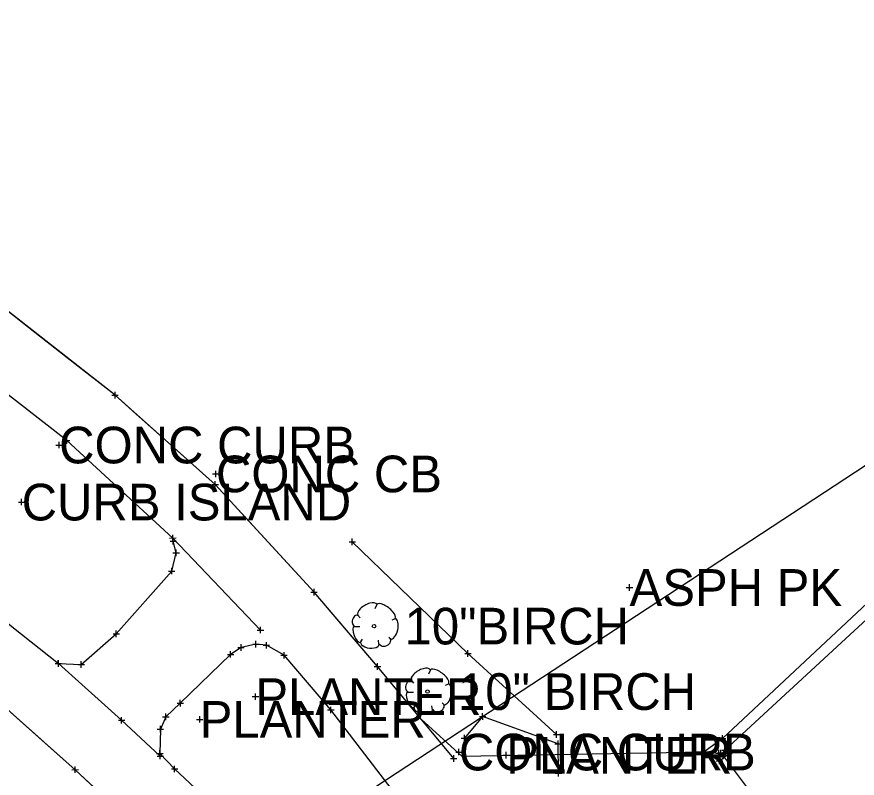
# Model space of a CAD drawing. Extents: x -1 to 1157254, y -1 to 2021979.
# Drawn here: x 1146776.4 to 1146941.5, y 2016960.1 to 2017109.5 of the extents above; entities that cross this region are included whole.
import ezdxf

# ---------------------------------------------------------------- set-up
doc = ezdxf.new("R2010")
doc.units = 0
for name, color, linetype in [('S_BUILDING_ANNOT', 7, 'Continuous'), ('S_CONTOUR_ANNOT', 7, 'Continuous'), ('S_CURB', 7, 'Continuous'), ('S_DITCHLINE', 7, 'Continuous'), ('S_DTM_PAVEMENT', 7, 'Continuous'), ('S_EDGE_CONCRETE', 7, 'Continuous'), ('S_ELECTRIC_UTILITIES', 7, 'Continuous'), ('S_GAS_PUMP_ISLAND_ANNOT', 7, 'Continuous'), ('S_GATE', 7, 'Continuous'), ('S_GATE_ANNOT', 7, 'Continuous')]:
    doc.layers.add(name, color=color, linetype=linetype)

msp = doc.modelspace()

# ---------------------------------------------------------------- linework, layer by layer
at = {"layer": 'S_BUILDING_ANNOT'}
for p, q in [((1146795.73, 2017034.62), (1146795.73, 2017035.9)), ((1146795.1, 2017035.26), (1146796.37, 2017035.26)), ((1146795.73, 2017035.26), (1146795.73, 2017035.26)), ((1146784.75, 2017024.85), (1146784.75, 2017026.12)), ((1146785.61, 2017026.37), (1146786.88, 2017026.37)), ((1146786.25, 2017025.73), (1146786.24, 2017027.01)), ((1146786.25, 2017026.37), (1146786.25, 2017026.37)), ((1146784.11, 2017025.48), (1146785.39, 2017025.49)), ((1146784.75, 2017025.49), (1146784.75, 2017025.49)), ((1146814.91, 2017019.81), (1146816.18, 2017019.82)), ((1146815.55, 2017019.18), (1146815.54, 2017020.45)), ((1146815.55, 2017019.81), (1146815.55, 2017019.81)), ((1146814.78, 2017017.77), (1146816.05, 2017017.77)), ((1146815.42, 2017017.13), (1146815.41, 2017018.41)), ((1146815.42, 2017017.77), (1146815.42, 2017017.77)), ((1146776.75, 2017014.29), (1146778.03, 2017014.3)), ((1146777.39, 2017013.66), (1146777.39, 2017014.93)), ((1146777.39, 2017014.29), (1146777.39, 2017014.29)), ((1146807.07, 2017006.61), (1146807.07, 2017007.88)), ((1146806.43, 2017007.24), (1146807.71, 2017007.25)), ((1146806.54, 2017006.59), (1146807.81, 2017006.59)), ((1146807.07, 2017007.24), (1146807.07, 2017007.24)), ((1146807.18, 2017005.96), (1146807.17, 2017007.23)), ((1146807.17, 2017006.59), (1146807.17, 2017006.59)), ((1146841.7, 2017006.49), (1146842.97, 2017006.49)), ((1146842.34, 2017005.85), (1146842.33, 2017007.12)), ((1146842.33, 2017006.49), (1146842.33, 2017006.49)), ((1146807.11, 2017004.32), (1146808.39, 2017004.32)), ((1146807.75, 2017003.69), (1146807.75, 2017004.96)), ((1146807.75, 2017004.32), (1146807.75, 2017004.32)), ((1146806.87, 2017000.13), (1146806.87, 2017001.4)), ((1146806.23, 2017000.76), (1146807.5, 2017000.76)), ((1146806.87, 2017000.76), (1146806.87, 2017000.76)), ((1146896.8, 2016996.89), (1146896.8, 2016998.16)), ((1146834.18, 2016996.61), (1146835.46, 2016996.61)), ((1146834.82, 2016995.97), (1146834.82, 2016997.25)), ((1146834.82, 2016996.61), (1146834.82, 2016996.61)), ((1146896.16, 2016997.53), (1146897.44, 2016997.53)), ((1146896.8, 2016997.53), (1146896.8, 2016997.53)), ((1146824.3, 2016988.54), (1146824.29, 2016989.82)), ((1146795.34, 2016988.43), (1146796.62, 2016988.43)), ((1146795.98, 2016987.79), (1146795.98, 2016989.07)), ((1146795.98, 2016988.43), (1146795.98, 2016988.43)), ((1146823.66, 2016989.18), (1146824.93, 2016989.18)), ((1146824.3, 2016989.18), (1146824.3, 2016989.18)), ((1146820.5, 2016985.11), (1146820.5, 2016986.39)), ((1146822.77, 2016986.4), (1146824.04, 2016986.4)), ((1146823.4, 2016985.77), (1146823.4, 2016987.04)), ((1146823.4, 2016986.4), (1146823.4, 2016986.4)), ((1146824.83, 2016986.18), (1146826.1, 2016986.18)), ((1146825.46, 2016985.55), (1146825.46, 2016986.82)), ((1146825.46, 2016986.18), (1146825.46, 2016986.18)), ((1146817.81, 2016984.39), (1146819.08, 2016984.4)), ((1146818.44, 2016983.76), (1146818.44, 2016985.03)), ((1146818.44, 2016984.39), (1146818.44, 2016984.39)), ((1146819.86, 2016985.75), (1146821.13, 2016985.75)), ((1146820.5, 2016985.75), (1146820.5, 2016985.75)), ((1146828.93, 2016983.6), (1146828.93, 2016984.87)), ((1146864.42, 2016984.56), (1146865.7, 2016984.56)), ((1146865.06, 2016983.93), (1146865.06, 2016985.2)), ((1146865.06, 2016984.56), (1146865.06, 2016984.56)), ((1146784.6, 2016981.99), (1146784.59, 2016983.27)), ((1146784.61, 2016981.99), (1146784.6, 2016983.26)), ((1146789.1, 2016981.79), (1146789.09, 2016983.06)), ((1146828.29, 2016984.23), (1146829.57, 2016984.23)), ((1146828.93, 2016984.23), (1146828.93, 2016984.23)), ((1146783.96, 2016982.63), (1146785.23, 2016982.63)), ((1146783.97, 2016982.63), (1146785.24, 2016982.63)), ((1146784.6, 2016982.63), (1146784.6, 2016982.63)), ((1146784.61, 2016982.63), (1146784.61, 2016982.63)), ((1146788.46, 2016982.43), (1146789.73, 2016982.43)), ((1146789.1, 2016982.43), (1146789.1, 2016982.43)), ((1146846.63, 2016982.02), (1146847.91, 2016982.02)), ((1146847.27, 2016981.38), (1146847.27, 2016982.65)), ((1146847.27, 2016982.02), (1146847.27, 2016982.02)), ((1146823.31, 2016975.47), (1146823.31, 2016976.74)), ((1146807.92, 2016974.84), (1146809.19, 2016974.84)), ((1146808.56, 2016974.2), (1146808.55, 2016975.47)), ((1146808.55, 2016974.84), (1146808.55, 2016974.84)), ((1146822.68, 2016976.11), (1146823.95, 2016976.11)), ((1146823.31, 2016976.11), (1146823.31, 2016976.11)), ((1146837.49, 2016973.5), (1146838.77, 2016973.5)), ((1146838.13, 2016972.87), (1146838.13, 2016974.14)), ((1146838.13, 2016973.5), (1146838.13, 2016973.5)), ((1146867.95, 2016971.58), (1146867.94, 2016972.85)), ((1146796.4, 2016971.48), (1146797.67, 2016971.48)), ((1146797.03, 2016970.84), (1146797.03, 2016972.11)), ((1146797.03, 2016971.48), (1146797.03, 2016971.48)), ((1146805.08, 2016972.15), (1146806.36, 2016972.15)), ((1146805.72, 2016971.51), (1146805.72, 2016972.78)), ((1146805.72, 2016972.15), (1146805.72, 2016972.15)), ((1146811.73, 2016971.64), (1146813, 2016971.64)), ((1146812.37, 2016971.01), (1146812.37, 2016972.28)), ((1146812.37, 2016971.64), (1146812.37, 2016971.64)), ((1146867.31, 2016972.21), (1146868.58, 2016972.21)), ((1146867.94, 2016972.21), (1146867.94, 2016972.21)), ((1146804.01, 2016969.74), (1146805.28, 2016969.74)), ((1146804.65, 2016969.1), (1146804.64, 2016970.37)), ((1146804.64, 2016969.74), (1146804.64, 2016969.74)), ((1146863.71, 2016967.96), (1146864.99, 2016967.96)), ((1146864.35, 2016967.32), (1146864.35, 2016968.59)), ((1146864.35, 2016967.96), (1146864.35, 2016967.96)), ((1146881.83, 2016968.68), (1146883.1, 2016968.69)), ((1146882.46, 2016968.05), (1146882.46, 2016969.32)), ((1146882.46, 2016968.68), (1146882.46, 2016968.68)), ((1146914.44, 2016967.91), (1146915.71, 2016967.91)), ((1146915.08, 2016967.27), (1146915.07, 2016968.54)), ((1146915.07, 2016967.91), (1146915.07, 2016967.91)), ((1146882.15, 2016966.87), (1146883.42, 2016966.87)), ((1146882.78, 2016966.23), (1146882.78, 2016967.5)), ((1146882.78, 2016966.87), (1146882.78, 2016966.87)), ((1146915.53, 2016964.97), (1146915.53, 2016966.25)), ((1146803.9, 2016964.97), (1146805.18, 2016964.97)), ((1146804.54, 2016964.34), (1146804.54, 2016965.61)), ((1146804.54, 2016964.97), (1146804.54, 2016964.97)), ((1146804.62, 2016963.82), (1146804.62, 2016965.09)), ((1146862.26, 2016963.34), (1146862.26, 2016964.61)), ((1146862.64, 2016965.23), (1146863.91, 2016965.23)), ((1146863.28, 2016964.6), (1146863.28, 2016965.87)), ((1146863.28, 2016965.23), (1146863.28, 2016965.23)), ((1146871.92, 2016964.62), (1146873.2, 2016964.62)), ((1146872.56, 2016963.98), (1146872.56, 2016965.26)), ((1146872.56, 2016964.62), (1146872.56, 2016964.62)), ((1146910.75, 2016965.23), (1146912.02, 2016965.23)), ((1146911.38, 2016964.59), (1146911.38, 2016965.86)), ((1146911.38, 2016965.23), (1146911.38, 2016965.23)), ((1146913.69, 2016965.01), (1146914.97, 2016965.01)), ((1146914.08, 2016965.05), (1146915.35, 2016965.05)), ((1146914.33, 2016964.37), (1146914.33, 2016965.65)), ((1146914.33, 2016965.01), (1146914.33, 2016965.01)), ((1146914.72, 2016964.41), (1146914.71, 2016965.68)), ((1146914.72, 2016965.05), (1146914.72, 2016965.05)), ((1146914.89, 2016965.61), (1146916.16, 2016965.61)), ((1146915.17, 2016963.87), (1146915.17, 2016965.14)), ((1146915.53, 2016965.61), (1146915.53, 2016965.61)), ((1146915.69, 2016964.92), (1146916.97, 2016964.93)), ((1146916.33, 2016964.29), (1146916.33, 2016965.56)), ((1146916.33, 2016964.92), (1146916.33, 2016964.92)), ((1146803.98, 2016964.45), (1146805.26, 2016964.45)), ((1146804.62, 2016964.45), (1146804.62, 2016964.45)), ((1146861.62, 2016963.97), (1146862.9, 2016963.98)), ((1146862.26, 2016963.98), (1146862.26, 2016963.98)), ((1146913.83, 2016963.49), (1146915.11, 2016963.49)), ((1146914.47, 2016962.85), (1146914.47, 2016964.12)), ((1146914.47, 2016963.49), (1146914.47, 2016963.49)), ((1146914.53, 2016964.5), (1146915.81, 2016964.51)), ((1146915.17, 2016964.5), (1146915.17, 2016964.5)), ((1146787.28, 2016961.77), (1146788.55, 2016961.78)), ((1146787.92, 2016961.14), (1146787.91, 2016962.41)), ((1146787.92, 2016961.77), (1146787.92, 2016961.77)), ((1146806.8, 2016961.91), (1146808.07, 2016961.91)), ((1146807.44, 2016961.27), (1146807.43, 2016962.55)), ((1146807.43, 2016961.91), (1146807.43, 2016961.91)), ((1146882.83, 2016960.45), (1146882.83, 2016961.72)), ((1146882.19, 2016961.09), (1146883.47, 2016961.09)), ((1146882.83, 2016961.09), (1146882.83, 2016961.09))]:
    msp.add_line(p, q, dxfattribs=at)
at = {"layer": 'S_CONTOUR_ANNOT'}
msp.add_lwpolyline([(1148171.01, 2018007.64), (1148133.82, 2017978.13), (1147884.86, 2017790.18), (1147810.34, 2017733.24), (1147725.21, 2017658.34), (1147638.36, 2017588.8), (1147507.67, 2017474.52), (1147125.41, 2017140.99), (1145970.62, 2016384.06)], dxfattribs=at)
at = {"layer": 'S_CURB'}
for p, q in [((1146847.17, 2016994.19), (1146846.78, 2016993.34)), ((1146843.37, 2016992.18), (1146843.88, 2016991.59)), ((1146850.73, 2016991.4), (1146850.07, 2016991.13)), ((1146842.71, 2016989.85), (1146843.84, 2016989.85)), ((1146849.96, 2016987.3), (1146849.49, 2016987.72)), ((1146843.88, 2016986.68), (1146844.34, 2016987.37)), ((1146847.56, 2016986.4), (1146847.48, 2016987.18)), ((1146857.67, 2016981.34), (1146857.28, 2016980.49)), ((1146853.87, 2016979.33), (1146854.38, 2016978.75)), ((1146861.23, 2016978.55), (1146860.57, 2016978.28)), ((1146853.21, 2016977), (1146854.34, 2016977)), ((1146854.38, 2016973.83), (1146854.84, 2016974.52)), ((1146860.46, 2016974.45), (1146859.99, 2016974.87)), ((1146858.06, 2016973.55), (1146857.98, 2016974.33))]:
    msp.add_line(p, q, dxfattribs=at)
msp.add_lwpolyline([(1146882.46, 2016968.68), (1146865.06, 2016984.56), (1146842.33, 2017006.49)], dxfattribs=at)
for centre in [(1146846.61, 2016989.95), (1146857.11, 2016977.1)]:
    msp.add_circle(centre, 0.34, dxfattribs=at)
for centre, major_axis, ratio, start_param, end_param in [((1146845.28, 2016993.15), (1.86, 1.08), 0.471018, 0, 3.141593), ((1146848.93, 2016992.82), (-1.81, 1.36), 0.405113, 3.141593, 6.283186), ((1146843.04, 2016991.03), (0.31, 1.03), 0.646762, 0, 3.141593), ((1146850.28, 2016989.42), (0.46, 2.04), 0.482994, 3.141593, 6.283185), ((1146843.35, 2016988.38), (-0.61, 1.6), 0.420543, 6.283185, 9.424777), ((1146845.81, 2016986.6), (-1.83, 0.19), 0.529943, 0, 3.141593), ((1146848.76, 2016986.9), (1.09, 0.46), 0.711534, 3.141592, 6.283185), ((1146855.77, 2016980.3), (1.86, 1.08), 0.471018, 0, 3.141593), ((1146859.43, 2016979.97), (-1.81, 1.36), 0.405113, 3.141593, 6.283186), ((1146853.54, 2016978.18), (0.31, 1.03), 0.646762, 0, 3.141593), ((1146860.78, 2016976.57), (0.46, 2.04), 0.482994, 3.141593, 6.283185), ((1146853.85, 2016975.53), (-0.61, 1.6), 0.420543, 6.283185, 9.424777), ((1146859.26, 2016974.05), (1.09, 0.46), 0.711534, 3.141592, 6.283185), ((1146856.31, 2016973.75), (-1.83, 0.19), 0.529943, 0, 3.141593)]:
    msp.add_ellipse(centre, major_axis=major_axis, ratio=ratio, start_param=start_param, end_param=end_param, dxfattribs=at)
at = {"layer": 'S_DITCHLINE'}
for points in [[(1146953.59, 2017000.73), (1146915.53, 2016965.61)], [(1146915.17, 2016964.5), (1146921.25, 2016956.4)]]:
    msp.add_lwpolyline(points, dxfattribs=at)
at = {"layer": 'S_DTM_PAVEMENT'}
msp.add_lwpolyline([(1146882.83, 2016961.09), (1146882.78, 2016966.87), (1146867.94, 2016972.21), (1146864.35, 2016967.96)], dxfattribs=at)
at = {"layer": 'S_EDGE_CONCRETE'}
for points in [[(1146862.26, 2016963.98), (1146847.27, 2016982.02), (1146834.82, 2016996.61), (1146815.42, 2017017.77), (1146795.73, 2017035.26), (1146769.94, 2017055.43), (1146750.44, 2017068.21), (1146716.96, 2017083.58), (1146690.33, 2017092.16), (1146658.62, 2017101.45), (1146634.63, 2017107.4)], [(1146824.3, 2016989.18), (1146807.07, 2017007.24), (1146786.25, 2017026.37), (1146762.78, 2017044.62), (1146742.47, 2017057.51), (1146713.35, 2017069.99), (1146685.72, 2017079.23), (1146654.43, 2017087.71), (1146630.71, 2017094.97)], [(1146625.62, 2017070.33), (1146661.82, 2017059.81), (1146690.22, 2017048.09), (1146719.01, 2017032.33), (1146749.13, 2017011.54), (1146775.49, 2016989.9), (1146784.61, 2016982.63), (1146797.03, 2016971.48), (1146804.62, 2016964.45)], [(1146622.03, 2017056.95), (1146655.94, 2017046.89), (1146686.63, 2017034.85), (1146711.91, 2017021.45), (1146742.44, 2017000.62), (1146765.88, 2016981.32), (1146787.92, 2016961.77), (1146804.88, 2016945.89), (1146821.21, 2016930.38)], [(1146784.6, 2016982.63), (1146789.1, 2016982.43), (1146795.98, 2016988.43), (1146806.87, 2017000.76), (1146807.75, 2017004.32), (1146807.17, 2017006.59)]]:
    msp.add_lwpolyline(points, dxfattribs=at)
msp.add_lwpolyline([(1146850.82, 2016956.97), (1146838.13, 2016973.5), (1146828.93, 2016984.23), (1146825.46, 2016986.18), (1146823.4, 2016986.4), (1146820.5, 2016985.75), (1146818.44, 2016984.39), (1146808.55, 2016974.84), (1146805.72, 2016972.15), (1146804.64, 2016969.74), (1146804.54, 2016964.97), (1146807.43, 2016961.91), (1146822.55, 2016947.79), (1146832.59, 2016937.89), (1146852.46, 2016920.21), (1146857.47, 2016917.62), (1146863.08, 2016918.56), (1146866.91, 2016922.21), (1146867.72, 2016929.41), (1146863.18, 2016937.81), (1146854.32, 2016951.7)], close=True, dxfattribs=at)
at = {"layer": 'S_ELECTRIC_UTILITIES'}
msp.add_lwpolyline([(1146911.38, 2016965.23), (1146914.47, 2016963.49), (1146916.33, 2016964.92), (1146915.07, 2016967.91)], close=True, dxfattribs=at)
at = {"layer": 'S_GAS_PUMP_ISLAND_ANNOT'}
for points in [[(1146951.57, 2017002.04), (1146915.07, 2016967.91), (1146911.38, 2016965.23), (1146863.92, 2016964.38), (1146855.87, 2016971.67), (1146849.48, 2016979.36), (1146847.27, 2016982.02), (1146840.78, 2016989.62), (1146834.82, 2016996.61), (1146828.06, 2017003.98), (1146821.3, 2017011.35), (1146815.42, 2017017.77), (1146807.94, 2017024.41), (1146800.47, 2017031.05), (1146795.73, 2017035.26), (1146787.86, 2017041.42), (1146779.98, 2017047.58), (1146772.1, 2017053.74)], [(1146773.34, 2016974.71), (1146780.79, 2016968.09), (1146787.92, 2016961.77), (1146795.22, 2016954.94), (1146802.52, 2016948.11), (1146804.88, 2016945.89), (1146812.13, 2016939), (1146820.22, 2016930.36), (1146821.81, 2016928.67), (1146825.36, 2016925.14), (1146828.69, 2016921.41), (1146832.79, 2016874.03), (1146812.52, 2016860.49), (1146791.53, 2016846.92), (1146770.57, 2016833.3)]]:
    msp.add_lwpolyline(points, dxfattribs=at)

# ---------------------------------------------------------------- texts
at = {"layer": 'S_GATE'}
for s, p in [('CONC CURB', (1146784.75, 2017021.89)), ('CONC CB', (1146815.55, 2017016.21)), ('CURB ISLAND', (1146777.39, 2017010.69)), ('ASPH PK', (1146896.8, 2016993.93)), ('PLANTER', (1146823.31, 2016972.51)), ('PLANTER', (1146812.37, 2016968.04)), ('CONC CURB', (1146863.28, 2016961.63)), ('PLANTER', (1146872.56, 2016961.02))]:
    msp.add_text(s, height=7.2, dxfattribs=at).set_placement(p)
at = {"layer": 'S_GATE_ANNOT'}
for s, p in [('10"BIRCH', (1146852.61, 2016986.35)), ('10" BIRCH', (1146863.11, 2016973.5))]:
    msp.add_text(s, height=7.2, dxfattribs=at).set_placement(p)

doc.saveas('drawing.dxf')
